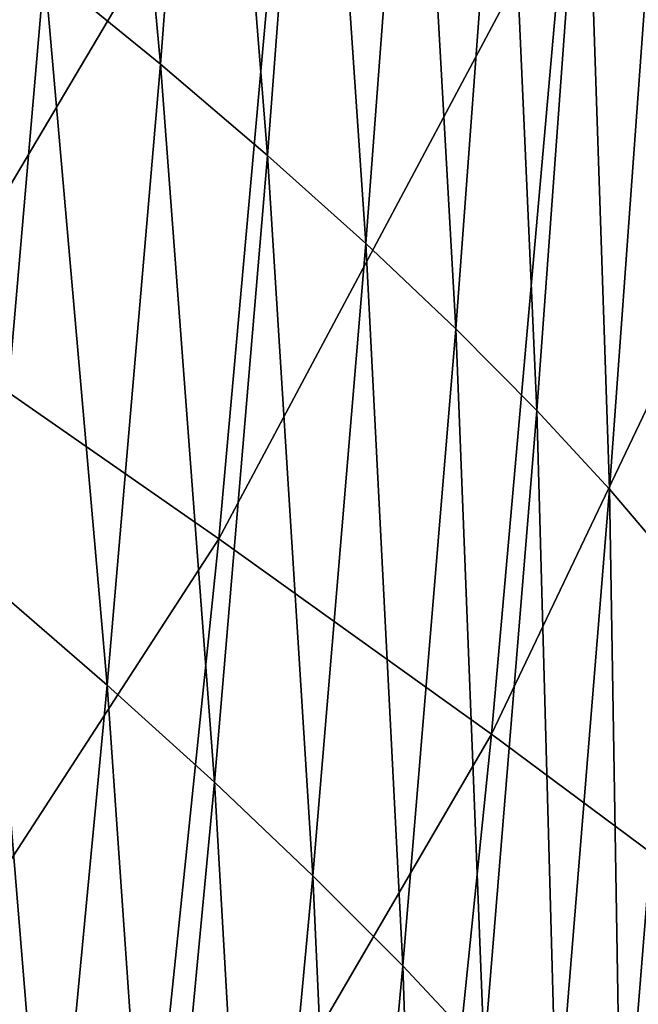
# Model space of a CAD drawing. Header units: millimetres. Extents: x -300 to 300, y -500 to 500.
# Tile 347 of 656: x 263 to 274, y -182 to -164. Entities that reach past the tile are written whole.
import ezdxf

# ---------------------------------------------------------------- set-up
doc = ezdxf.new("R2010")
doc.units = ezdxf.units.MM
doc.header["$LTSCALE"] = 81.481481
doc.layers.add('19', color=7, linetype='CONTINUOUS')
doc.layers.add('21', color=7, linetype='CONTINUOUS')

msp = doc.modelspace()

# ---------------------------------------------------------------- linework, layer by layer
at = {"layer": '19', "color": 7, "linetype": 'CONTINUOUS'}
for points in [[(277.575, -164.529, 34.622), (278.788, -148.318, 34.53), (273.056, -161.438, 38.067), (277.575, -164.529, 34.622)], [(261.322, -169.571, 44.512), (268.081, -158.166, 41.324), (262.669, -154.718, 44.396), (261.322, -169.571, 44.512)], [(266.721, -173.326, 41.436), (268.081, -158.166, 41.324), (261.322, -169.571, 44.512), (266.721, -173.326, 41.436)], [(266.721, -173.326, 41.436), (273.056, -161.438, 38.067), (268.081, -158.166, 41.324), (266.721, -173.326, 41.436)], [(271.687, -176.885, 38.174), (273.056, -161.438, 38.067), (266.721, -173.326, 41.436), (271.687, -176.885, 38.174)], [(271.687, -176.885, 38.174), (277.575, -164.529, 34.622), (273.056, -161.438, 38.067), (271.687, -176.885, 38.174)], [(276.202, -180.244, 34.722), (277.575, -164.529, 34.622), (271.687, -176.885, 38.174), (276.202, -180.244, 34.722)], [(259.815, -183.974, 44.637), (266.721, -173.326, 41.436), (261.322, -169.571, 44.512), (259.815, -183.974, 44.637)], [(265.2, -188.022, 41.556), (266.721, -173.326, 41.436), (259.815, -183.974, 44.637), (265.2, -188.022, 41.556)], [(265.2, -188.022, 41.556), (271.687, -176.885, 38.174), (266.721, -173.326, 41.436), (265.2, -188.022, 41.556)], [(270.156, -191.856, 38.29), (271.687, -176.885, 38.174), (265.2, -188.022, 41.556), (270.156, -191.856, 38.29)], [(270.156, -191.856, 38.29), (276.202, -180.244, 34.722), (271.687, -176.885, 38.174), (270.156, -191.856, 38.29)], [(274.665, -195.469, 34.831), (276.202, -180.244, 34.722), (270.156, -191.856, 38.29), (274.665, -195.469, 34.831)]]:
    msp.add_3dface(points, dxfattribs=at)
at = {"layer": '21', "color": 7, "linetype": 'CONTINUOUS'}
for points in [[(263.546, -162.95, 26.285), (264.434, -151.474, 26.23), (265.657, -164.672, 24.772), (263.546, -162.95, 26.285)], [(265.657, -164.672, 24.772), (264.434, -151.474, 26.23), (266.545, -153.085, 24.723), (265.657, -164.672, 24.772)], [(265.657, -164.672, 24.772), (266.545, -153.085, 24.723), (267.608, -166.337, 23.245), (265.657, -164.672, 24.772)], [(267.608, -166.337, 23.245), (266.545, -153.085, 24.723), (268.494, -154.644, 23.203), (267.608, -166.337, 23.245)], [(267.608, -166.337, 23.245), (268.494, -154.644, 23.203), (269.4, -167.945, 21.71), (267.608, -166.337, 23.245)], [(269.4, -167.945, 21.71), (268.494, -154.644, 23.203), (270.284, -156.15, 21.675), (269.4, -167.945, 21.71)], [(269.4, -167.945, 21.71), (270.284, -156.15, 21.675), (271.034, -169.496, 20.169), (269.4, -167.945, 21.71)], [(271.034, -169.496, 20.169), (270.284, -156.15, 21.675), (271.915, -157.604, 20.142), (271.034, -169.496, 20.169)], [(271.034, -169.496, 20.169), (271.915, -157.604, 20.142), (272.513, -170.989, 18.627), (271.034, -169.496, 20.169)], [(272.513, -170.989, 18.627), (271.915, -157.604, 20.142), (273.39, -159.004, 18.609), (272.513, -170.989, 18.627)], [(272.513, -170.989, 18.627), (273.39, -159.004, 18.609), (273.836, -172.423, 17.087), (272.513, -170.989, 18.627)], [(273.836, -172.423, 17.087), (273.39, -159.004, 18.609), (274.71, -160.351, 17.08), (273.836, -172.423, 17.087)], [(273.836, -172.423, 17.087), (274.71, -160.351, 17.08), (275.008, -173.8, 15.554), (273.836, -172.423, 17.087)], [(262.575, -174.166, 26.342), (261.278, -161.172, 27.78), (263.546, -162.95, 26.285), (262.575, -174.166, 26.342)], [(262.575, -174.166, 26.342), (263.546, -162.95, 26.285), (264.687, -175.994, 24.823), (262.575, -174.166, 26.342)], [(264.687, -175.994, 24.823), (263.546, -162.95, 26.285), (265.657, -164.672, 24.772), (264.687, -175.994, 24.823)], [(264.687, -175.994, 24.823), (265.657, -164.672, 24.772), (266.639, -177.761, 23.29), (264.687, -175.994, 24.823)], [(266.639, -177.761, 23.29), (265.657, -164.672, 24.772), (267.608, -166.337, 23.245), (266.639, -177.761, 23.29)], [(266.639, -177.761, 23.29), (267.608, -166.337, 23.245), (268.433, -179.466, 21.747), (266.639, -177.761, 23.29)], [(268.433, -179.466, 21.747), (267.608, -166.337, 23.245), (269.4, -167.945, 21.71), (268.433, -179.466, 21.747)], [(268.433, -179.466, 21.747), (269.4, -167.945, 21.71), (270.07, -181.109, 20.198), (268.433, -179.466, 21.747)], [(270.07, -181.109, 20.198), (269.4, -167.945, 21.71), (271.034, -169.496, 20.169), (270.07, -181.109, 20.198)], [(270.07, -181.109, 20.198), (271.034, -169.496, 20.169), (271.552, -182.69, 18.646), (270.07, -181.109, 20.198)], [(271.552, -182.69, 18.646), (271.034, -169.496, 20.169), (272.513, -170.989, 18.627), (271.552, -182.69, 18.646)], [(271.552, -182.69, 18.646), (272.513, -170.989, 18.627), (272.88, -184.209, 17.095), (271.552, -182.69, 18.646)], [(272.88, -184.209, 17.095), (272.513, -170.989, 18.627), (273.836, -172.423, 17.087), (272.88, -184.209, 17.095)], [(272.88, -184.209, 17.095), (273.836, -172.423, 17.087), (274.056, -185.664, 15.55), (272.88, -184.209, 17.095)], [(274.056, -185.664, 15.55), (273.836, -172.423, 17.087), (275.008, -173.8, 15.554), (274.056, -185.664, 15.55)], [(274.056, -185.664, 15.55), (275.008, -173.8, 15.554), (275.088, -187.057, 14.01), (274.056, -185.664, 15.55)], [(261.521, -185.122, 26.402), (262.575, -174.166, 26.342), (263.632, -187.052, 24.877), (261.521, -185.122, 26.402)], [(263.632, -187.052, 24.877), (262.575, -174.166, 26.342), (264.687, -175.994, 24.823), (263.632, -187.052, 24.877)], [(263.632, -187.052, 24.877), (264.687, -175.994, 24.823), (265.585, -188.917, 23.337), (263.632, -187.052, 24.877)], [(265.585, -188.917, 23.337), (264.687, -175.994, 24.823), (266.639, -177.761, 23.29), (265.585, -188.917, 23.337)], [(265.585, -188.917, 23.337), (266.639, -177.761, 23.29), (267.381, -190.715, 21.786), (265.585, -188.917, 23.337)], [(267.381, -190.715, 21.786), (266.639, -177.761, 23.29), (268.433, -179.466, 21.747), (267.381, -190.715, 21.786)], [(267.381, -190.715, 21.786), (268.433, -179.466, 21.747), (269.022, -192.447, 20.227), (267.381, -190.715, 21.786)], [(269.022, -192.447, 20.227), (268.433, -179.466, 21.747), (270.07, -181.109, 20.198), (269.022, -192.447, 20.227)], [(269.022, -192.447, 20.227), (270.07, -181.109, 20.198), (270.507, -194.112, 18.665), (269.022, -192.447, 20.227)], [(270.507, -194.112, 18.665), (270.07, -181.109, 20.198), (271.552, -182.69, 18.646), (270.507, -194.112, 18.665)]]:
    msp.add_3dface(points, dxfattribs=at)

doc.saveas('drawing.dxf')
